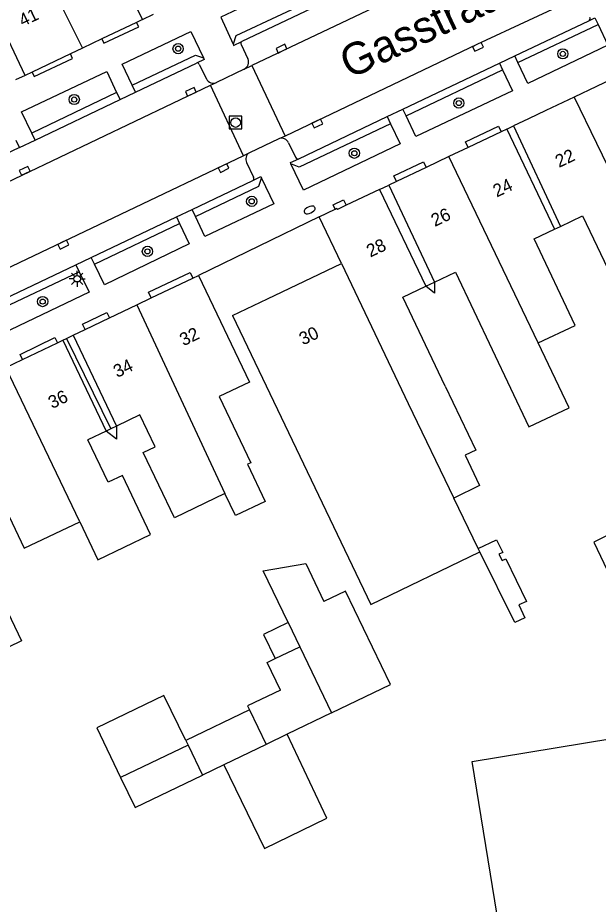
# Model space of a CAD drawing. Extents: x 132998 to 136004, y 396998 to 398512.
# Drawn here: x 134260.4 to 134305.8, y 397212.7 to 397282 of the extents above; entities that cross this region are included whole.
import ezdxf

# ---------------------------------------------------------------- set-up
doc = ezdxf.new("R2010")
doc.units = 0
for name, color, linetype in [('gg-afsc-erfafscheiding', 7, 'Continuous'), ('gg-anno-huisnummerreeks BGT', 7, 'Continuous'), ('gg-anno-openbare ruimte label', 7, 'Continuous'), ('gg-bbg-bijgebouw', 7, 'Continuous'), ('gg-bbg-gedigitaliseerde bebouwing', 7, 'Continuous'), ('gg-bbg-gedigitaliseerde bebouwing onder overbouw', 7, 'Continuous'), ('gg-bbg-gedigitaliseerde bijgebouw', 7, 'Continuous'), ('gg-bbg-gedigitaliseerde overbouw', 7, 'Continuous'), ('gg-bbg-hoofdgebouw', 7, 'Continuous'), ('gg-bbg-luifel en loopbrug', 7, 'Continuous'), ('gg-bbg-pand overbouw', 7, 'Continuous'), ('gg-bbg-tussenscheiding', 7, 'Continuous'), ('gg-bbg-tussenscheiding niveau 01', 7, 'Continuous'), ('gg-knt-verharding', 7, 'Continuous'), ('gg-knt-verharding nz', 7, 'Continuous'), ('gt-grn-weggrens', 7, 'Continuous'), ('gt-symb-boom', 7, 'Continuous'), ('gt-symb-brandkraan', 7, 'Continuous'), ('gt-symb-kolk', 7, 'Continuous'), ('gt-symb-lichtmast', 7, 'Continuous'), ('gt-symb-rioolschacht', 7, 'Continuous')]:
    doc.layers.add(name, color=color, linetype=linetype)

# ---------------------------------------------------------------- blocks, each defined once
blk = doc.blocks.new('gt0-BOOM')
at = {"layer": 'gt-symb-boom'}
for radius in [0.4, 0.2]:
    blk.add_circle((0, 0), radius, dxfattribs=at)
blk = doc.blocks.new('gt0-KOLK')
at = {"layer": 'gt-symb-kolk'}
blk.add_lwpolyline([(0, 0), (0.375, 0), (0.375, 0.4), (-0.375, 0.4), (-0.375, 0), (0, 0)], dxfattribs=at)
blk = doc.blocks.new('gt0-BR')
at = {"layer": 'gt-symb-brandkraan'}
for centre, radius, start, end in [((-0.244, 0), 0.206, 107.56694, 252.43307), ((0.599, -2.664), 3, 106.89205, 107.56694), ((0, -0.691), 0.938, 73.10799, 106.89205), ((-0.599, -2.664), 3, 72.43309, 73.10799), ((0.244, 0), 0.206, 287.56695, 72.43309), ((0.599, 2.664), 3, 252.43307, 253.10797), ((0, 0.691), 0.938, 253.10797, 286.89206), ((-0.599, 2.664), 3, 286.89206, 287.56695)]:
    blk.add_arc(centre, radius, start, end, dxfattribs=at)
blk = doc.blocks.new('gt0-RS')
at = {"layer": 'gt-symb-rioolschacht'}
blk.add_lwpolyline([(-0.5, -0.5), (0.5, -0.5), (0.5, 0.5), (-0.5, 0.5)], close=True, dxfattribs=at)
blk.add_circle((0, 0), 0.375, dxfattribs=at)
blk = doc.blocks.new('gt0-LMAST')
at = {"layer": 'gt-symb-lichtmast'}
for p, q in [((-0.182, 0.173), (-0.447, 0.438)), ((-0.005, 0.246), (-0.005, 0.621)), ((0.172, 0.173), (0.437, 0.438)), ((-0.255, -0.004), (-0.63, -0.004)), ((-0.182, -0.181), (-0.447, -0.446)), ((-0.005, -0.254), (-0.005, -0.629)), ((0.437, -0.446), (0.172, -0.181)), ((0.245, -0.004), (0.62, -0.004))]:
    blk.add_line(p, q, dxfattribs=at)
blk.add_circle((-0.005, -0.004), 0.25, dxfattribs=at)

msp = doc.modelspace()

# ---------------------------------------------------------------- linework, layer by layer
at = {"layer": 'gg-afsc-erfafscheiding'}
for points in [[(134292.983, 397261.351), (134292.983, 397260.491), (134292.299, 397261.026)], [(134268.142, 397250.105), (134268.142, 397249.067), (134267.327, 397249.716)]]:
    msp.add_lwpolyline(points, dxfattribs=at)
at = {"layer": 'gg-bbg-bijgebouw'}
for points in [[(134276.525, 397223.622), (134279.692, 397217.072), (134284.563, 397219.448), (134281.478, 397226.017)], [(134299.845, 397199.863), (134295.926, 397223.895), (134311.28, 397226.4)]]:
    msp.add_lwpolyline(points, dxfattribs=at)
at = {"layer": 'gg-bbg-gedigitaliseerde bebouwing'}
for p, q in [((134277.19, 397258.754), (134288.021, 397236.167)), ((134267.327, 397249.716), (134265.903, 397249.036)), ((134267.489, 397245.715), (134265.903, 397249.036)), ((134296.392, 397240.536), (134294.49, 397244.476)), ((134296.522, 397240.266), (134296.392, 397240.536)), ((134288.021, 397236.167), (134296.522, 397240.266))]:
    msp.add_line(p, q, dxfattribs=at)
for points in [[(134302.845, 397265.708), (134304.564, 397266.524), (134309.662, 397255.85), (134312.816, 397257.37), (134311.979, 397259.106)], [(134301.101, 397256.598), (134303.993, 397257.972), (134300.783, 397264.728), (134302.375, 397265.484)], [(134274.54, 397261.88), (134278.521, 397253.546), (134276.154, 397252.415), (134278.625, 397247.241), (134278.363, 397247.116), (134279.75, 397244.212), (134277.443, 397243.11), (134276.613, 397244.826)], [(134292.983, 397261.351), (134294.631, 397262.134), (134300.374, 397250.043), (134303.508, 397251.532), (134301.101, 397256.598)], [(134293.824, 397253.23), (134290.521, 397260.181), (134292.299, 397261.026)], [(134293.824, 397253.23), (134296.208, 397248.213), (134295.385, 397247.816), (134296.509, 397245.45), (134294.49, 397244.476)], [(134271.148, 397248.481), (134269.958, 397250.972), (134268.142, 397250.105)], [(134276.613, 397244.826), (134272.669, 397242.924), (134270.208, 397248.028), (134271.148, 397248.481)], [(134265.271, 397242.626), (134266.688, 397239.659), (134270.803, 397241.624), (134268.597, 397246.244), (134267.489, 397245.715)], [(134258.557, 397245.515), (134260.927, 397240.552), (134265.271, 397242.626)], [(134257.274, 397244.902), (134255.544, 397244.075), (134260.698, 397233.319), (134257.747, 397231.896)]]:
    msp.add_lwpolyline(points, dxfattribs=at)
at = {"layer": 'gg-bbg-gedigitaliseerde bebouwing onder overbouw'}
for p, q in [((134270.16, 397281.875), (134266.485, 397289.602)), ((134260.995, 397277.516), (134257.2, 397285.493)), ((134298.652, 397273.322), (134302.375, 397265.484)), ((134299.167, 397273.567), (134302.845, 397265.708)), ((134289.425, 397268.941), (134292.983, 397261.351)), ((134288.703, 397268.598), (134292.299, 397261.026)), ((134264.753, 397257.206), (134268.142, 397250.105)), ((134263.938, 397256.817), (134267.327, 397249.716))]:
    msp.add_line(p, q, dxfattribs=at)
at = {"layer": 'gg-bbg-gedigitaliseerde bijgebouw'}
for p, q in [((134281.548, 397234.738), (134282.457, 397232.854)), ((134280.533, 397231.926), (134282.457, 397232.854)), ((134278.529, 397227.915), (134273.561, 397225.519)), ((134284.947, 397227.69), (134281.478, 397226.017)), ((134273.727, 397225.173), (134268.459, 397222.633)), ((134273.561, 397225.519), (134273.727, 397225.173)), ((134276.525, 397223.622), (134274.862, 397222.82))]:
    msp.add_line(p, q, dxfattribs=at)
for points in [[(134306.753, 397238.286), (134308.942, 397239.32), (134307.605, 397242.109), (134305.44, 397241.027), (134306.753, 397238.286)], [(134281.548, 397234.738), (134279.599, 397238.78), (134282.924, 397239.355), (134284.352, 397236.394)], [(134284.947, 397227.69), (134289.56, 397229.914), (134286.042, 397237.209), (134284.352, 397236.394)], [(134280.948, 397229.468), (134279.908, 397231.625), (134280.533, 397231.926)], [(134280.948, 397229.468), (134278.378, 397228.228), (134278.529, 397227.915)], [(134268.459, 397222.633), (134269.594, 397220.28), (134274.862, 397222.82)]]:
    msp.add_lwpolyline(points, dxfattribs=at)
at = {"layer": 'gg-bbg-gedigitaliseerde overbouw'}
for p, q in [((134302.375, 397265.484), (134302.845, 397265.708)), ((134292.299, 397261.026), (134292.983, 397261.351)), ((134268.142, 397250.105), (134267.689, 397249.889)), ((134267.689, 397249.889), (134267.327, 397249.716))]:
    msp.add_line(p, q, dxfattribs=at)
at = {"layer": 'gg-bbg-hoofdgebouw'}
for p, q in [((134269.702, 397281.657), (134266.981, 397280.363)), ((134270.16, 397281.875), (134269.702, 397281.657)), ((134266.981, 397280.363), (134265.465, 397279.642)), ((134264.529, 397279.197), (134261.536, 397277.773)), ((134265.465, 397279.642), (134264.529, 397279.197)), ((134261.536, 397277.773), (134260.995, 397277.516)), ((134308.631, 397278.06), (134303.916, 397275.822)), ((134303.916, 397275.822), (134301.696, 397274.768)), ((134301.696, 397274.768), (134300.341, 397274.125)), ((134300.341, 397274.125), (134299.167, 397273.567)), ((134298.188, 397273.102), (134295.617, 397271.881)), ((134298.652, 397273.322), (134298.188, 397273.102)), ((134295.617, 397271.881), (134294.119, 397271.17)), ((134294.119, 397271.17), (134292.338, 397270.324)), ((134292.338, 397270.324), (134290.026, 397269.226)), ((134290.026, 397269.226), (134289.425, 397268.941)), ((134288.703, 397268.598), (134286.089, 397267.357)), ((134286.089, 397267.357), (134285.4, 397267.03)), ((134283.98, 397266.47), (134285.221, 397267.068)), ((134285.72, 397262.82), (134283.98, 397266.47)), ((134279.93, 397260.06), (134285.72, 397262.82)), ((134274.105, 397261.672), (134274.54, 397261.88)), ((134270.85, 397260.117), (134274.105, 397261.672)), ((134269.716, 397259.576), (134270.85, 397260.117)), ((134277.19, 397258.754), (134279.93, 397260.06)), ((134267.579, 397258.555), (134269.716, 397259.576)), ((134265.684, 397257.65), (134267.579, 397258.555)), ((134264.753, 397257.206), (134265.684, 397257.65)), ((134260.781, 397255.31), (134263.513, 397256.615)), ((134263.513, 397256.615), (134263.938, 397256.817)), ((134259.475, 397254.686), (134260.781, 397255.31))]:
    msp.add_line(p, q, dxfattribs=at)
msp.add_lwpolyline([(134285.221, 397267.068), (134285.35, 397267.13), (134285.4, 397267.03)], dxfattribs=at)
at = {"layer": 'gg-bbg-luifel en loopbrug'}
for points in [[(134296.392, 397240.536), (134297.846, 397241.223), (134298.324, 397240.233), (134298.024, 397240.091), (134298.267, 397239.588), (134298.567, 397239.729), (134300.173, 397236.401), (134299.58, 397236.12), (134300.06, 397235.124), (134299.259, 397234.746), (134296.522, 397240.266)], [(134281.548, 397234.738), (134279.625, 397233.81), (134280.533, 397231.926)], [(134273.561, 397225.519), (134271.845, 397229.05), (134266.587, 397226.514), (134268.459, 397222.633)]]:
    msp.add_lwpolyline(points, dxfattribs=at)
at = {"layer": 'gg-bbg-pand overbouw'}
for p, q in [((134270.16, 397281.875), (134271.022, 397282.285)), ((134260.995, 397277.516), (134260.231, 397277.153)), ((134298.652, 397273.322), (134299.167, 397273.567)), ((134288.703, 397268.598), (134289.425, 397268.941)), ((134264.214, 397256.949), (134264.753, 397257.206)), ((134263.938, 397256.817), (134264.214, 397256.949))]:
    msp.add_line(p, q, dxfattribs=at)
at = {"layer": 'gg-bbg-tussenscheiding'}
for p, q in [((134258.771, 397293.08), (134265.465, 397279.642)), ((134303.916, 397275.822), (134311.979, 397259.106)), ((134301.101, 397256.598), (134294.119, 397271.17)), ((134269.716, 397259.576), (134276.613, 397244.826)), ((134265.271, 397242.626), (134259.475, 397254.686)), ((134282.457, 397232.854), (134284.947, 397227.69)), ((134278.529, 397227.915), (134279.829, 397225.219)), ((134281.478, 397226.017), (134279.829, 397225.219)), ((134273.727, 397225.173), (134274.862, 397222.82)), ((134279.829, 397225.219), (134276.525, 397223.622))]:
    msp.add_line(p, q, dxfattribs=at)
msp.add_lwpolyline([(134285.72, 397262.82), (134290.929, 397251.855), (134294.49, 397244.476)], dxfattribs=at)
at = {"layer": 'gg-bbg-tussenscheiding niveau 01'}
msp.add_line((134264.214, 397256.949), (134267.689, 397249.889), dxfattribs=at)
at = {"layer": 'gg-knt-verharding'}
for p, q in [((134284.852, 397283.463), (134277.928, 397280.16)), ((134299.273, 397279.033), (134305.057, 397281.784)), ((134299.513, 397278.528), (134305.771, 397281.497)), ((134277.873, 397279.924), (134278.408, 397278.81)), ((134269.621, 397276.205), (134274.39, 397278.478)), ((134290.519, 397274.871), (134298.061, 397278.457)), ((134298.061, 397278.457), (134299.273, 397279.033)), ((134274.594, 397278.367), (134275.161, 397277.237)), ((134278.109, 397278.004), (134275.953, 397276.96)), ((134278.109, 397278.004), (134278.703, 397278.276)), ((134278.703, 397278.276), (134281.305, 397272.773)), ((134290.765, 397274.354), (134298.306, 397277.941)), ((134275.471, 397276.741), (134275.953, 397276.96)), ((134278.07, 397271.236), (134275.471, 397276.741)), ((134268.147, 397276.175), (134261.505, 397273.004)), ((134268.408, 397275.627), (134269.621, 397276.205)), ((134261.764, 397272.46), (134268.408, 397275.627)), ((134282.384, 397271.003), (134289.294, 397274.289)), ((134289.294, 397274.289), (134290.519, 397274.871)), ((134260.55, 397271.881), (134261.764, 397272.46)), ((134280.832, 397272.563), (134278.528, 397271.468)), ((134281.305, 397272.773), (134280.832, 397272.563)), ((134281.581, 397272.251), (134282.131, 397271.117)), ((134260.55, 397271.881), (134246.204, 397265.043)), ((134278.528, 397271.468), (134278.07, 397271.236)), ((134278.298, 397270.697), (134278.855, 397269.547)), ((134274.04, 397267.034), (134278.778, 397269.292)), ((134272.818, 397266.451), (134274.04, 397267.034)), ((134266.165, 397263.28), (134272.818, 397266.451)), ((134283.98, 397266.47), (134274.54, 397261.88)), ((134266.416, 397262.754), (134273.066, 397265.93)), ((134264.966, 397262.709), (134266.165, 397263.28)), ((134250.663, 397255.891), (134264.966, 397262.709)), ((134250.437, 397255.163), (134265.223, 397262.171))]:
    msp.add_line(p, q, dxfattribs=at)
for points in [[(134284.607, 397283.977), (134283.821, 397285.625), (134276.285, 397282.055), (134277.246, 397279.956)], [(134284.607, 397283.977), (134277.473, 397280.604), (134277.246, 397279.956)], [(134266.981, 397280.363), (134267.14, 397280.027), (134269.872, 397281.298), (134269.702, 397281.657)], [(134305.771, 397281.497), (134306.543, 397279.874), (134300.291, 397276.891), (134299.513, 397278.528)], [(134269.356, 397276.761), (134268.575, 397278.398), (134273.944, 397280.935), (134274.928, 397278.872)], [(134261.536, 397277.773), (134261.703, 397277.422), (134264.696, 397278.845), (134264.529, 397279.197)], [(134269.356, 397276.761), (134274.314, 397279.084), (134274.928, 397278.872)], [(134261.505, 397273.004), (134260.716, 397274.658), (134267.37, 397277.804), (134268.147, 397276.175)], [(134298.306, 397277.941), (134299.079, 397276.317), (134291.534, 397272.734), (134290.765, 397274.354)], [(134289.556, 397273.738), (134290.303, 397272.168), (134282.756, 397268.534), (134281.773, 397270.601)], [(134289.556, 397273.738), (134282.417, 397270.346), (134281.773, 397270.601)], [(134295.617, 397271.881), (134295.408, 397272.322), (134297.98, 397273.539), (134298.188, 397273.102)], [(134290.026, 397269.226), (134289.823, 397269.654), (134292.137, 397270.748), (134292.338, 397270.324)], [(134279.463, 397269.492), (134280.44, 397267.48), (134275.046, 397264.923), (134274.297, 397266.495)], [(134274.297, 397266.495), (134279.252, 397268.846), (134279.463, 397269.492)], [(134285.221, 397267.068), (134285.06, 397267.404), (134285.885, 397267.785), (134286.089, 397267.357)], [(134273.066, 397265.93), (134273.823, 397264.343), (134267.186, 397261.139), (134266.416, 397262.754)], [(134265.223, 397262.171), (134265.988, 397260.565), (134251.226, 397253.507), (134250.437, 397255.163)], [(134270.85, 397260.117), (134270.639, 397260.559), (134273.893, 397262.117), (134274.105, 397261.672)], [(134265.684, 397257.65), (134265.485, 397258.067), (134267.38, 397258.972), (134267.579, 397258.555)], [(134260.781, 397255.31), (134260.594, 397255.702), (134263.319, 397257.022), (134263.513, 397256.615)]]:
    msp.add_lwpolyline(points, dxfattribs=at)
for centre, radius, start, end in [((134304.967, 397281.954), 0.192, 297.94327, 26.5349), ((134278.02, 397280.014), 0.172, 122.24978, 211.51287), ((134274.438, 397278.324), 0.162, 15.52136, 107.37586), ((134277.85, 397278.558), 0.612, 295.02513, 24.26841), ((134275.706, 397277.525), 0.617, 207.87539, 293.5703), ((134281.04, 397272.007), 0.594, 24.27245, 110.49869), ((134278.819, 397270.961), 0.584, 119.86876, 206.9101), ((134282.309, 397271.173), 0.186, 197.6259, 293.86213), ((134278.688, 397269.458), 0.189, 298.51233, 27.88316)]:
    msp.add_arc(centre, radius, start, end, dxfattribs=at)
at = {"layer": 'gg-knt-verharding nz'}
msp.add_line((134278.07, 397271.236), (134249.608, 397257.653), dxfattribs=at)
for points in [[(134301.669, 397289.23), (134293.71, 397285.412), (134278.703, 397278.276)], [(134304.368, 397283.707), (134296.306, 397279.917), (134281.305, 397272.773)], [(134246.948, 397263.13), (134248.953, 397264.098), (134275.471, 397276.741)]]:
    msp.add_lwpolyline(points, dxfattribs=at)
at = {"layer": 'gt-grn-weggrens'}
for p, q in [((134298.061, 397278.457), (134298.306, 397277.941)), ((134299.513, 397278.528), (134299.273, 397279.033)), ((134269.621, 397276.205), (134269.356, 397276.761)), ((134268.147, 397276.175), (134268.408, 397275.627)), ((134289.294, 397274.289), (134289.556, 397273.738)), ((134290.765, 397274.354), (134290.519, 397274.871)), ((134261.764, 397272.46), (134261.505, 397273.004)), ((134260.55, 397271.881), (134260.293, 397272.421)), ((134274.297, 397266.495), (134274.04, 397267.034)), ((134272.818, 397266.451), (134273.066, 397265.93)), ((134266.416, 397262.754), (134266.165, 397263.28)), ((134264.966, 397262.709), (134265.223, 397262.171))]:
    msp.add_line(p, q, dxfattribs=at)
for points in [[(134305.057, 397281.784), (134305.529, 397282.007), (134305.771, 397281.497)], [(134277.246, 397279.956), (134277.292, 397279.856), (134277.928, 397280.16)], [(134274.928, 397278.872), (134274.981, 397278.76), (134274.39, 397278.478)], [(134281.773, 397270.601), (134281.73, 397270.692), (134282.384, 397271.003)], [(134278.778, 397269.292), (134279.411, 397269.599), (134279.463, 397269.492)]]:
    msp.add_lwpolyline(points, dxfattribs=at)

# ---------------------------------------------------------------- block references
at = {"layer": 'gt-symb-boom'}
for p in [(134272.95, 397279.601), (134303.02, 397279.194), (134264.834, 397275.626), (134294.89, 397275.351), (134286.724, 397271.428), (134278.7, 397267.668), (134270.551, 397263.758), (134262.363, 397259.831)]:
    msp.add_blockref('gt0-BOOM', p, dxfattribs=at)
at = {"layer": 'gt-symb-brandkraan', "rotation": 25.411600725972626}
msp.add_blockref('gt0-BR', (134283.227, 397266.994), dxfattribs=at)
at = {"layer": 'gt-symb-kolk'}
for p, rotation in [((134281.119, 397279.421), 25.44252676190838), ((134296.306, 397279.917), -154.50681862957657), ((134274.028, 397276.05), 25.601429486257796), ((134283.748, 397273.93), -154.67646985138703), ((134261.046, 397269.867), 25.467855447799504), ((134276.416, 397270.45), -154.44193405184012), ((134263.9, 397264.464), -154.53214455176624)]:
    msp.add_blockref('gt0-KOLK', p, dxfattribs=dict(at, rotation=rotation))
at = {"layer": 'gt-symb-lichtmast'}
msp.add_blockref('gt0-LMAST', (134265.063, 397261.621), dxfattribs=at)
at = {"layer": 'gt-symb-rioolschacht'}
msp.add_blockref('gt0-RS', (134277.442, 397273.825), dxfattribs=at)

# ---------------------------------------------------------------- texts
at = {"layer": 'gg-anno-huisnummerreeks BGT'}
for s, rotation, p in [('41', 25.4, (134260.794, 397281.297)), ('22', 25.4, (134302.723, 397270.274)), ('24', 25.4, (134297.854, 397267.962)), ('26', 25.4, (134293.017, 397265.665)), ('28', 25.4, (134287.969, 397263.268)), ('32', 25.5, (134273.366, 397256.334)), ('30', 25.5, (134282.706, 397256.399)), ('34', 25.5, (134268.186, 397253.859)), ('36', 25.5, (134263.099, 397251.431))]:
    msp.add_text(s, height=1, rotation=rotation, dxfattribs=at).set_placement(p)
at = {"layer": 'gg-anno-openbare ruimte label'}
msp.add_text('Gasstraat', height=2.5, rotation=25.3, dxfattribs=at).set_placement((134286.358, 397277.201))

doc.saveas('drawing.dxf')
